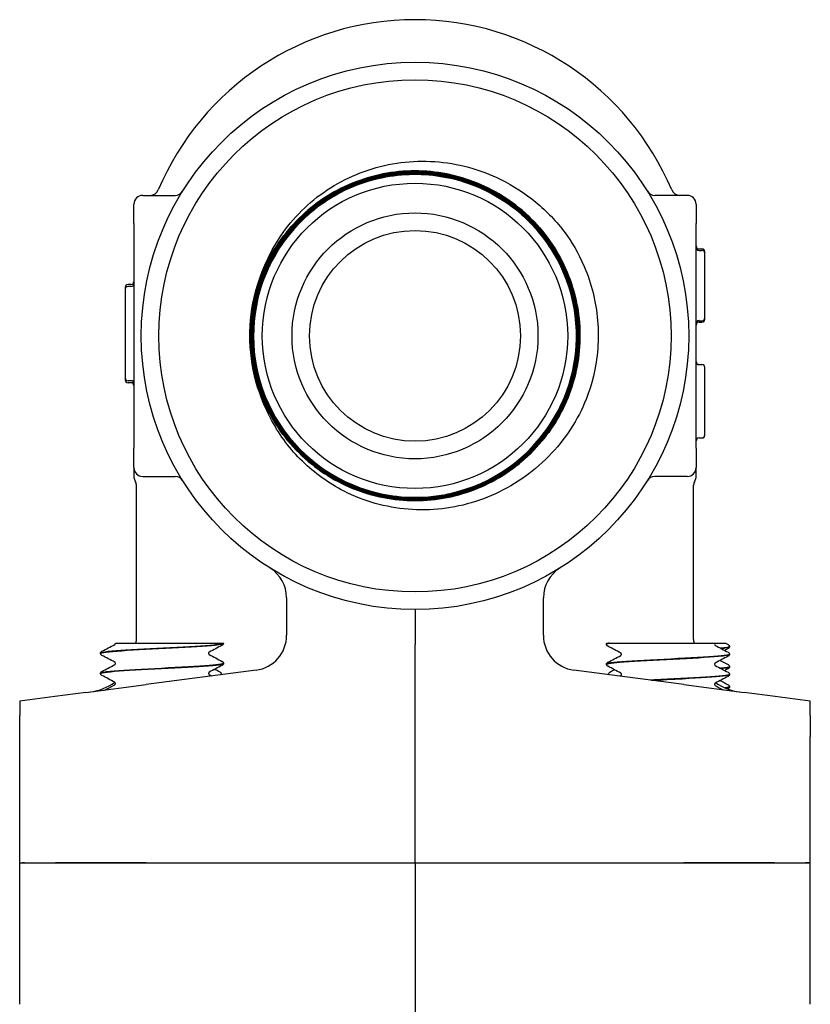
# Model space of a CAD drawing. Header units: inches. Extents: x 18 to 846, y -44 to 561.
# Tile 593 of 637: x 481.77 to 484.58, y 462.71 to 466.21. Entities that reach past the tile are written whole.
import ezdxf

# ---------------------------------------------------------------- set-up
doc = ezdxf.new("R2010")
doc.units = ezdxf.units.IN
doc.header["$LTSCALE"] = 24
doc.header["$MEASUREMENT"] = 0
doc.layers.add('Visible (ANSI)', color=7, linetype='Continuous', lineweight=30)

msp = doc.modelspace()

# ---------------------------------------------------------------- linework, layer by layer
at = {"layer": 'Visible (ANSI)'}
for p, q in [((482.20968, 465.58668), (482.32532, 465.58668)), ((484.14718, 465.58668), (484.03154, 465.58668)), ((482.17843, 465.48668), (482.17843, 465.55543)), ((484.17843, 465.55543), (484.17843, 465.48668)), ((482.17843, 465.48668), (482.17843, 465.35417)), ((484.17843, 465.35417), (484.17843, 465.48668)), ((484.18885, 465.39604), (484.19926, 465.39604)), ((484.18885, 465.39077), (484.19926, 465.39077)), ((484.20968, 465.38036), (484.20968, 465.38562)), ((484.20968, 465.15119), (484.20968, 465.38036)), ((482.17843, 465.35417), (482.17843, 464.8192)), ((484.17843, 464.8192), (484.17843, 465.35417)), ((482.14718, 465.25884), (482.14718, 465.25177)), ((482.14718, 465.25178), (482.14718, 464.93761)), ((482.16801, 465.26925), (482.1576, 465.26925)), ((482.16801, 465.26219), (482.1576, 465.26219)), ((484.20968, 465.14613), (484.20968, 465.15122)), ((484.18885, 465.14077), (484.19926, 465.14077)), ((484.18885, 465.13571), (484.19926, 465.13571)), ((484.18885, 464.98483), (484.19926, 464.98483)), ((484.18885, 464.98442), (484.19926, 464.98442)), ((484.20968, 464.97401), (484.20968, 464.97441)), ((484.20968, 464.85416), (484.20968, 464.97401)), ((482.14718, 464.93764), (482.14718, 464.93055)), ((482.16801, 464.92719), (482.1576, 464.92719)), ((482.16801, 464.92014), (482.1576, 464.92014)), ((484.20968, 464.73451), (484.20968, 464.85416)), ((482.17843, 464.8192), (482.17843, 464.68668)), ((484.17843, 464.68668), (484.17843, 464.8192)), ((484.20968, 464.7339), (484.20968, 464.7345)), ((484.18885, 464.72409), (484.19926, 464.72409)), ((484.18885, 464.72348), (484.19926, 464.72348)), ((482.17843, 464.61793), (482.17843, 464.68668)), ((484.17843, 464.68668), (484.17843, 464.61793)), ((482.17843, 464.61793), (482.17843, 464.58733)), ((482.20968, 464.58668), (482.32532, 464.58668)), ((484.14718, 464.58668), (484.03154, 464.58668)), ((484.17843, 464.58749), (484.17843, 464.61793)), ((482.18718, 464.00575), (482.18718, 464.55543)), ((484.16968, 464.00575), (484.16968, 464.55543)), ((482.72165, 464.1546), (482.72165, 464.0213)), ((483.63521, 464.0213), (483.63521, 464.1546)), ((483.17843, 464.11293), (483.17843, 463.98806)), ((482.11263, 463.99293), (482.11264, 463.99293)), ((482.11264, 463.99293), (482.13244, 463.99293)), ((482.13244, 463.99293), (482.46543, 463.99293)), ((482.46543, 463.99293), (482.49713, 463.99293)), ((482.49718, 463.99293), (482.49713, 463.99293)), ((482.49718, 463.9925), (482.49718, 463.99293)), ((483.85968, 463.98932), (483.85968, 463.98999)), ((483.86043, 463.99293), (483.86697, 463.99293)), ((483.87062, 463.99293), (483.86697, 463.99293)), ((483.87062, 463.99293), (483.93079, 463.99293)), ((483.93079, 463.99293), (484.24319, 463.99293)), ((484.24319, 463.99293), (484.24523, 463.99293)), ((484.24523, 463.99293), (484.28363, 463.99293)), ((482.05968, 463.95675), (482.05968, 463.95741)), ((483.17843, 463.21168), (483.17843, 463.98806)), ((484.29718, 463.98083), (484.29718, 463.9815)), ((482.49718, 463.921), (482.49718, 463.92166)), ((484.29718, 463.95357), (484.29718, 463.95424)), ((482.05968, 463.88525), (482.05968, 463.88591)), ((482.61296, 463.89737), (482.22195, 463.8459)), ((484.13491, 463.8459), (483.74389, 463.89737)), ((483.85968, 463.91782), (483.85968, 463.91849)), ((484.29718, 463.90933), (484.29718, 463.91)), ((484.29718, 463.88207), (484.29718, 463.88274)), ((482.00712, 463.81761), (481.89731, 463.80316)), ((482.00712, 463.81761), (482.22195, 463.8459)), ((484.13491, 463.8459), (484.34974, 463.81761)), ((484.29718, 463.83783), (484.29718, 463.8385)), ((484.45954, 463.80316), (484.34974, 463.81761)), ((481.89731, 463.80316), (481.77218, 463.78668)), ((481.77218, 463.78668), (481.77218, 463.75638)), ((484.58468, 463.78668), (484.45954, 463.80316)), ((484.58468, 463.75638), (484.58468, 463.78668)), ((481.77218, 463.75638), (481.77218, 463.73632)), ((484.58468, 463.73632), (484.58468, 463.75638)), ((481.77218, 463.6606), (481.77218, 463.73632)), ((484.58468, 463.73632), (484.58468, 463.6606)), ((481.77218, 463.21168), (481.77218, 463.6606)), ((484.58468, 463.21168), (484.58468, 463.6606)), ((481.77218, 463.21168), (481.78198, 463.21168)), ((481.77218, 462.70829), (481.77218, 463.21168)), ((481.77218, 463.21168), (481.78198, 463.21168)), ((481.78972, 463.21168), (481.78198, 463.21168)), ((481.78198, 463.21168), (481.78972, 463.21168)), ((481.78972, 463.21168), (481.89953, 463.21168)), ((481.78972, 463.21168), (481.89953, 463.21168)), ((481.89953, 463.21168), (482.22177, 463.21168)), ((482.22177, 463.21168), (481.89953, 463.21168)), ((482.22177, 463.21168), (483.17843, 463.21168)), ((482.22177, 463.21168), (483.17843, 463.21168)), ((483.17843, 463.21168), (484.13509, 463.21168)), ((483.17843, 463.21168), (483.17843, 462.76224)), ((483.17843, 463.21168), (484.13509, 463.21168)), ((484.13509, 463.21168), (484.45733, 463.21168)), ((484.45733, 463.21168), (484.13509, 463.21168)), ((484.45733, 463.21168), (484.56714, 463.21168)), ((484.45733, 463.21168), (484.56714, 463.21168)), ((484.57488, 463.21168), (484.56714, 463.21168)), ((484.56714, 463.21168), (484.57488, 463.21168)), ((484.58468, 463.21168), (484.57488, 463.21168)), ((484.57488, 463.21168), (484.58468, 463.21168)), ((484.58468, 462.70829), (484.58468, 463.21168)), ((483.17843, 462.76224), (483.17843, 462.57478))]:
    msp.add_line(p, q, dxfattribs=at)
for radius in [0.97375, 0.91125, 0.54316, 0.4375, 0.375]:
    msp.add_circle((483.17843, 465.08668), radius, dxfattribs=at)
for centre, radius, start, end in [((483.17843, 465.22043), 0.99125, 22.87693, 157.12307), ((483.17843, 465.08668), 0.57441, 319.86113, 316.72231), ((482.23636, 465.61793), 0.03125, 270, 337.12307), ((482.32532, 465.61793), 0.03125, 270, 328.08862), ((484.03154, 465.61793), 0.03125, 211.91138, 270), ((484.1205, 465.61793), 0.03125, 202.87693, 270), ((482.20968, 465.55543), 0.03125, 90, 180), ((484.14718, 465.55543), 0.03125, 0, 90), ((484.18885, 465.40646), 0.01042, 180, 270), ((484.18885, 465.40119), 0.01042, 180, 270), ((484.19926, 465.38562), 0.01042, 0, 90), ((484.19926, 465.38036), 0.01042, 0, 90), ((482.1576, 465.25884), 0.01042, 90, 180), ((482.1576, 465.25178), 0.01042, 90, 180), ((482.16801, 465.27967), 0.01042, 270, 0), ((482.16801, 465.27261), 0.01042, 270, 0), ((484.19926, 465.15119), 0.01042, 270, 0), ((484.19926, 465.14613), 0.01042, 270, 0), ((484.18885, 465.13036), 0.01042, 90, 180), ((484.18885, 465.12529), 0.01042, 90, 180), ((483.17843, 465.08668), 0.5875, 178.62118, 181.76001), ((484.18885, 464.99524), 0.01042, 180, 270), ((484.18885, 464.99484), 0.01042, 180, 270), ((484.19926, 464.97441), 0.01042, 0, 90), ((484.19926, 464.97401), 0.01042, 0, 90), ((482.1576, 464.93761), 0.01042, 180, 270), ((482.1576, 464.93055), 0.01042, 180, 270), ((482.16801, 464.91678), 0.01042, 0, 90), ((482.16801, 464.90972), 0.01042, 0, 90), ((484.19926, 464.73451), 0.01042, 270, 0), ((484.19926, 464.7339), 0.01042, 270, 0), ((483.17843, 465.08668), 0.57441, 316.72231, 319.86113), ((484.18885, 464.71367), 0.01042, 90, 180), ((484.18885, 464.71307), 0.01042, 90, 180), ((482.20968, 464.61793), 0.03125, 180, 270), ((482.20968, 464.58733), 0.03125, 180, 210.68342), ((482.32532, 464.55543), 0.03125, 31.91138, 90), ((484.03154, 464.55543), 0.03125, 90, 148.08862), ((484.14718, 464.61793), 0.03125, 270, 0), ((484.14718, 464.58733), 0.03125, 329.31658, 0), ((482.15593, 464.55543), 0.03125, 0, 30.68342), ((484.20093, 464.55543), 0.03125, 149.31658, 180), ((482.59665, 464.1546), 0.125, 0, 58.02878), ((483.76021, 464.1546), 0.125, 121.97122, 180), ((481.99968, 464.00575), 0.1875, 356.07978, 0), ((482.59665, 464.0213), 0.125, 277.5, 0), ((483.76021, 464.0213), 0.125, 180, 262.5), ((484.35718, 464.00575), 0.1875, 180, 183.92022), ((481.99968, 464.00575), 0.1875, 277.5, 306.16215), ((484.35718, 464.00575), 0.1875, 234.79985, 262.5)]:
    msp.add_arc(centre, radius, start, end, dxfattribs=at)
for points, knots in [([(482.66412, 465.37963), (482.69938, 465.44884), (482.74793, 465.51042), (482.8668, 465.61262), (482.93632, 465.65186), (483.08775, 465.70216), (483.16835, 465.71224), (483.33032, 465.7011), (483.41008, 465.67946), (483.52819, 465.62123), (483.57009, 465.59403), (483.64715, 465.53015), (483.68195, 465.49361), (483.71217, 465.4534)], [0, 0, 0, 0, 0.5918694, 0.5918694, 1.1941403, 1.1941403, 1.8068093, 1.8068093, 2.4298728, 2.4298728, 2.8087072, 2.8087072, 3.1913265, 3.1913265, 3.1913265, 3.1913265]), ([(482.59121, 465.06864), (482.58889, 465.14512), (482.60153, 465.22132), (482.65533, 465.36458), (482.69596, 465.43026), (482.8001, 465.54233), (482.86262, 465.58766), (483.00151, 465.65178), (483.07654, 465.66997), (483.22935, 465.67654), (483.30566, 465.66487), (483.44949, 465.61293), (483.51564, 465.57316), (483.62895, 465.47051), (483.67504, 465.40861), (483.74087, 465.27064), (483.76, 465.19589), (483.76851, 465.04328), (483.75781, 464.96688), (483.70774, 464.82249), (483.66884, 464.75589), (483.5677, 464.64135), (483.50643, 464.59451), (483.36939, 464.52698), (483.29493, 464.50692), (483.14254, 464.49648), (483.06606, 464.5062), (482.92114, 464.55441), (482.85409, 464.59244), (482.73835, 464.69205), (482.69077, 464.75268), (482.62155, 464.88876), (482.60056, 464.96291), (482.5882, 465.11506), (482.59694, 465.19161), (482.64328, 465.33704), (482.68043, 465.40452), (482.7785, 465.52144), (482.83849, 465.56975), (482.97359, 465.64065), (483.04742, 465.66256), (483.1993, 465.67684), (483.27591, 465.66908), (483.42182, 465.62462), (483.48972, 465.58835), (483.6078, 465.49183), (483.65684, 465.4325), (483.7294, 465.29839), (483.75223, 465.2249), (483.76843, 465.07331), (483.76164, 464.99666), (483.71906, 464.85029), (483.68368, 464.78197), (483.58873, 464.66276), (483.53006, 464.61301), (483.39697, 464.5388), (483.32382, 464.51505), (483.17254, 464.49694), (483.09586, 464.50275), (482.94906, 464.54344), (482.88035, 464.57793), (482.76002, 464.67131), (482.70955, 464.7293), (482.63371, 464.86135), (482.60905, 464.93415), (482.58904, 465.08509), (482.59387, 465.16179), (482.63267, 465.30899), (482.66627, 465.3781), (482.75805, 465.49952), (482.81536, 465.55069), (482.94636, 465.62815), (483.01879, 465.65371), (483.16937, 465.67562), (483.24607, 465.67177), (483.39366, 465.63486), (483.46314, 465.60217), (483.58564, 465.51199), (483.63749, 465.45537), (483.71656, 465.32545), (483.74303, 465.2534), (483.76683, 465.10321), (483.76395, 465.02651), (483.72894, 464.87856), (483.69715, 464.80871), (483.60859, 464.68516), (483.55267, 464.63262), (483.42385, 464.55197), (483.35218, 464.52461), (483.2024, 464.49892), (483.12572, 464.50083), (482.97743, 464.53394), (482.90723, 464.56482), (482.78265, 464.65174), (482.72944, 464.70696), (482.64721, 464.83467), (482.61897, 464.90594), (482.5914, 465.05528), (482.59233, 465.13193), (482.62354, 465.28053), (482.6535, 465.35107), (482.73879, 465.47667), (482.79329, 465.53053), (482.91986, 465.61432), (482.99072, 465.64345), (483.13961, 465.67289), (483.21621, 465.67293), (483.3651, 465.64363), (483.43597, 465.61458), (483.56256, 465.53095), (483.61707, 465.47717), (483.70241, 465.35175), (483.73241, 465.28131), (483.76372, 465.1329), (483.76473, 465.05636), (483.73734, 464.90721), (483.7092, 464.83602), (483.62724, 464.70847), (483.57419, 464.65331), (483.44994, 464.56645), (483.37993, 464.53557), (483.23203, 464.50241), (483.15556, 464.50043), (483.00617, 464.52591), (482.93468, 464.55312), (482.80617, 464.63341), (482.75039, 464.68572), (482.66201, 464.80877), (482.63027, 464.87834), (482.59526, 465.02571), (482.59231, 465.10211), (482.61588, 465.25171), (482.64216, 465.32349), (482.72077, 465.45292), (482.77233, 465.50933), (482.89418, 465.5992), (482.96329, 465.6318), (483.11011, 465.66866), (483.18642, 465.67257), (483.33621, 465.65091), (483.40827, 465.62556), (483.5386, 465.54865), (483.59563, 465.49784), (483.68697, 465.37722), (483.72042, 465.30857), (483.75911, 465.16232), (483.76399, 465.08613), (483.74425, 464.93616), (483.71982, 464.86384), (483.64463, 464.73263), (483.59457, 464.675), (483.4752, 464.58219), (483.40702, 464.5479), (483.26137, 464.50738), (483.18529, 464.50154), (483.03519, 464.51937), (482.9626, 464.54286), (482.83054, 464.61634), (482.77232, 464.66563), (482.67807, 464.78374), (482.64293, 464.85143), (482.6006, 464.99646), (482.5938, 465.07241), (482.60971, 465.22263), (482.63227, 465.29546), (482.70402, 465.42836), (482.75253, 465.48716), (482.86936, 465.58284), (482.93656, 465.61881), (483.08095, 465.66295), (483.15676, 465.6707), (483.30707, 465.6567), (483.38013, 465.63509), (483.51385, 465.56507), (483.57322, 465.51734), (483.67031, 465.40181), (483.7071, 465.33512), (483.75304, 465.19139), (483.76175, 465.11574), (483.74966, 464.96536), (483.72899, 464.89207), (483.66072, 464.75757), (483.61377, 464.69764), (483.49956, 464.59915), (483.43338, 464.56154), (483.29034, 464.51382), (483.21485, 464.50416), (483.06443, 464.51433), (482.99094, 464.53406), (482.85567, 464.60058), (482.79518, 464.64673), (482.69532, 464.75961), (482.6569, 464.82527), (482.6074, 464.9676), (482.59679, 465.04291), (482.60505, 465.19335), (482.62383, 465.26704), (482.68859, 465.40305), (482.73394, 465.46407), (482.84548, 465.56529), (482.9106, 465.60452), (483.0522, 465.65578), (483.12732, 465.66734), (483.27775, 465.66099), (483.35163, 465.64316), (483.48836, 465.58017), (483.54991, 465.53563), (483.65247, 465.42545), (483.69249, 465.36088), (483.74551, 465.22003), (483.75801, 465.14511), (483.75358, 464.99471), (483.73669, 464.92066), (483.67548, 464.78323), (483.63175, 464.72116), (483.52295, 464.61728), (483.45893, 464.57647), (483.31886, 464.5217), (483.24416, 464.50826), (483.0938, 464.51079), (483.0196, 464.52673), (482.88149, 464.58615), (482.81891, 464.62906), (482.71374, 464.73646), (482.67214, 464.79992), (482.61564, 464.93919), (482.60127, 465.01368), (482.60189, 465.16395), (482.61687, 465.2383), (482.6745, 465.37706), (482.71659, 465.44014), (482.82258, 465.5466), (482.88546, 465.58896), (483.02392, 465.64719), (483.09817, 465.6625), (483.24834, 465.66378), (483.32282, 465.64975), (483.46221, 465.59392), (483.52578, 465.55266), (483.6335, 465.44809), (483.67663, 465.38579), (483.73657, 465.24818), (483.7528, 465.17418), (483.75599, 465.02413), (483.74291, 464.94952), (483.68889, 464.80953), (483.64846, 464.74549), (483.54534, 464.63652), (483.48363, 464.59263), (483.34687, 464.531), (483.27313, 464.51384), (483.12324, 464.50875), (483.04852, 464.52088), (482.90795, 464.57309), (482.84344, 464.61268), (482.73324, 464.71434), (482.68861, 464.77545), (482.62529, 464.91133), (482.6072, 464.98479), (482.60023, 465.13451), (482.6114, 465.20933), (482.66179, 465.35046), (482.70053, 465.41542), (482.80073, 465.52683), (482.86122, 465.5722), (482.9962, 465.6372), (483.06938, 465.6562), (483.2189, 465.66507), (483.29381, 465.65485), (483.43547, 465.60628), (483.50088, 465.56839), (483.61347, 465.46968), (483.65957, 465.4098), (483.72623, 465.27575), (483.74614, 465.20286), (483.7569, 465.05356), (483.74764, 464.97858), (483.70127, 464.83753), (483.66504, 464.77266), (483.61756, 464.71639)], [0, 0, 0, 0, 0.5832189, 0.5832189, 1.1663464, 1.1663464, 1.7493825, 1.7493825, 2.3323271, 2.3323271, 2.9151804, 2.9151804, 3.4979422, 3.4979422, 4.0806126, 4.0806126, 4.6631916, 4.6631916, 5.2456792, 5.2456792, 5.8280754, 5.8280754, 6.4103801, 6.4103801, 6.9925935, 6.9925935, 7.5747154, 7.5747154, 8.1567459, 8.1567459, 8.738685, 8.738685, 9.3205327, 9.3205327, 9.9022889, 9.9022889, 10.4839537, 10.4839537, 11.0655271, 11.0655271, 11.6470091, 11.6470091, 12.2283997, 12.2283997, 12.8096989, 12.8096989, 13.3909066, 13.3909066, 13.9720229, 13.9720229, 14.5530478, 14.5530478, 15.1339813, 15.1339813, 15.7148233, 15.7148233, 16.295574, 16.295574, 16.8762332, 16.8762332, 17.456801, 17.456801, 18.0372773, 18.0372773, 18.6176623, 18.6176623, 19.1979558, 19.1979558, 19.7781579, 19.7781579, 20.3582685, 20.3582685, 20.9382878, 20.9382878, 21.5182156, 21.5182156, 22.098052, 22.098052, 22.677797, 22.677797, 23.2574505, 23.2574505, 23.8370126, 23.8370126, 24.4164833, 24.4164833, 24.9958626, 24.9958626, 25.5751504, 25.5751504, 26.1543469, 26.1543469, 26.7334519, 26.7334519, 27.3124654, 27.3124654, 27.8913876, 27.8913876, 28.4702183, 28.4702183, 29.0489575, 29.0489575, 29.6276054, 29.6276054, 30.2061618, 30.2061618, 30.7846268, 30.7846268, 31.3630004, 31.3630004, 31.9412825, 31.9412825, 32.5194732, 32.5194732, 33.0975725, 33.0975725, 33.6755803, 33.6755803, 34.2534967, 34.2534967, 34.8313217, 34.8313217, 35.4090552, 35.4090552, 35.9866974, 35.9866974, 36.564248, 36.564248, 37.1417073, 37.1417073, 37.7190751, 37.7190751, 38.2963515, 38.2963515, 38.8735364, 38.8735364, 39.45063, 39.45063, 40.027632, 40.027632, 40.6045427, 40.6045427, 41.1813619, 41.1813619, 41.7580897, 41.7580897, 42.334726, 42.334726, 42.9112709, 42.9112709, 43.4877244, 43.4877244, 44.0640864, 44.0640864, 44.640357, 44.640357, 45.2165362, 45.2165362, 45.7926239, 45.7926239, 46.3686202, 46.3686202, 46.9445251, 46.9445251, 47.5203385, 47.5203385, 48.0960604, 48.0960604, 48.671691, 48.671691, 49.2472301, 49.2472301, 49.8226777, 49.8226777, 50.398034, 50.398034, 50.9732987, 50.9732987, 51.5484721, 51.5484721, 52.123554, 52.123554, 52.6985444, 52.6985444, 53.2734434, 53.2734434, 53.848251, 53.848251, 54.4229671, 54.4229671, 54.9975918, 54.9975918, 55.5721251, 55.5721251, 56.1465669, 56.1465669, 56.7209172, 56.7209172, 57.2951761, 57.2951761, 57.8693436, 57.8693436, 58.4434196, 58.4434196, 59.0174042, 59.0174042, 59.5912974, 59.5912974, 60.1650991, 60.1650991, 60.7388093, 60.7388093, 61.3124281, 61.3124281, 61.8859555, 61.8859555, 62.4593914, 62.4593914, 63.0327359, 63.0327359, 63.6059889, 63.6059889, 64.1791505, 64.1791505, 64.7522206, 64.7522206, 65.3251993, 65.3251993, 65.8980865, 65.8980865, 66.4708823, 66.4708823, 67.0435866, 67.0435866, 67.6161995, 67.6161995, 68.1887209, 68.1887209, 68.7611509, 68.7611509, 69.3334894, 69.3334894, 69.9057365, 69.9057365, 70.4778922, 70.4778922, 71.0499563, 71.0499563, 71.6219291, 71.6219291, 72.1938104, 72.1938104, 72.7656002, 72.7656002, 73.3372986, 73.3372986, 73.9089055, 73.9089055, 74.480421, 74.480421, 75.051845, 75.051845, 75.6231776, 75.6231776, 76.1944187, 76.1944187, 76.7655683, 76.7655683, 77.3366265, 77.3366265, 77.9075933, 77.9075933, 78.4784686, 78.4784686, 79.0492524, 79.0492524, 79.6199448, 79.6199448, 80.1815227, 80.1815227, 80.1815227, 80.1815227]), ([(483.59662, 464.69291), (483.6197, 464.7174), (483.64064, 464.74393), (483.70016, 464.83483), (483.72852, 464.90484), (483.75681, 465.05182), (483.75646, 465.12737), (483.72681, 465.2741), (483.69779, 465.34388), (483.61463, 465.46838), (483.56128, 465.52191), (483.43704, 465.60552), (483.36735, 465.63479), (483.22065, 465.66495), (483.14504, 465.66556), (482.99785, 465.63776), (482.92767, 465.6096), (482.80205, 465.52797), (482.7478, 465.47527), (482.66258, 465.35202), (482.63241, 465.28266), (482.60036, 465.13626), (482.59879, 465.06062), (482.62475, 464.91299), (482.65203, 464.84241), (482.73211, 464.71568), (482.78416, 464.66074), (482.90639, 464.5739), (482.97542, 464.54283), (483.1215, 464.50891), (483.19716, 464.50638), (483.3452, 464.53048), (483.41617, 464.55688), (483.54399, 464.63541), (483.59962, 464.68679), (483.68806, 464.80799), (483.72002, 464.87666), (483.75581, 465.02239), (483.7593, 465.09806), (483.73706, 465.2465), (483.71155, 465.31784), (483.6346, 465.44673), (483.5839, 465.50304), (483.46374, 465.59307), (483.39544, 465.62592), (483.25008, 465.66358), (483.17441, 465.66803), (483.02561, 465.64766), (482.9539, 465.62304), (482.82396, 465.54768), (482.76697, 465.49766), (482.67537, 465.37858), (482.64164, 465.31066), (482.60211, 465.16569), (482.5967, 465.09003), (482.61519, 464.94089), (482.63892, 464.86883), (482.71267, 464.73786), (482.762, 464.6802), (482.87998, 464.58704), (482.94752, 464.55242), (483.09207, 464.51103), (483.1677, 464.50466), (483.31716, 464.52127), (483.38956, 464.5441), (483.52155, 464.61623), (483.57986, 464.66486), (483.67458, 464.78173), (483.71007, 464.84886), (483.75331, 464.99297), (483.76065, 465.06857), (483.74593, 465.21833), (483.724, 465.29106), (483.6535, 465.42403), (483.60559, 465.483), (483.48985, 465.57925), (483.42313, 465.61561), (483.27949, 465.66071), (483.20394, 465.66901), (483.05391, 465.65617), (482.98086, 465.63516), (482.84692, 465.5663), (482.78731, 465.51911), (482.68953, 465.40453), (482.6523, 465.33823), (482.60536, 465.19508), (482.5961, 465.11959), (482.60703, 464.96931), (482.62713, 464.89596), (482.69433, 464.76106), (482.74079, 464.70082), (482.8542, 464.60154), (482.92006, 464.56345), (483.0627, 464.51466), (483.13811, 464.50444), (483.28862, 464.51347), (483.36227, 464.53265), (483.49809, 464.59818), (483.55896, 464.6439), (483.65974, 464.75611), (483.69868, 464.82153), (483.74931, 464.96363), (483.7605, 465.03896), (483.75336, 465.18966), (483.73511, 465.2636), (483.67127, 465.40033), (483.62629, 465.46181), (483.51529, 465.56407), (483.45033, 465.60387), (483.30879, 465.65633), (483.23357, 465.66848), (483.08268, 465.66325), (483.00847, 465.64592), (482.87085, 465.58378), (482.80877, 465.53956), (482.70504, 465.4298), (482.6644, 465.3653), (482.61011, 465.22434), (482.597, 465.14923), (482.60032, 464.9982), (482.61671, 464.92372), (482.67714, 464.78524), (482.7206, 464.72256), (482.82911, 464.61738), (482.89313, 464.57589), (483.03348, 464.51979), (483.10847, 464.50572), (483.25963, 464.50712), (483.33436, 464.52258), (483.47369, 464.58129), (483.53695, 464.62398), (483.64357, 464.73122), (483.68589, 464.79474), (483.7438, 464.93446), (483.75884, 465.00931), (483.75935, 465.16058), (483.74483, 465.23554), (483.68786, 465.3757), (483.64595, 465.43954), (483.54, 465.54758), (483.47697, 465.59073), (483.33791, 465.65045), (483.26321, 465.66644), (483.11186, 465.66887), (483.03667, 465.65529), (482.89572, 465.60007), (482.8313, 465.55894), (482.72186, 465.45431), (482.67788, 465.39179), (482.61637, 465.25341), (482.59942, 465.17887), (482.59506, 465.02747), (482.6077, 464.95206), (482.66117, 464.81032), (482.7015, 464.74535), (482.8048, 464.63452), (482.86679, 464.58972), (483.00447, 464.52642), (483.07884, 464.50852), (483.23028, 464.50223), (483.30589, 464.51392), (483.44838, 464.56562), (483.5139, 464.60515), (483.62611, 464.70711), (483.67171, 464.76857), (483.7368, 464.90552), (483.75566, 464.9797), (483.76387, 465.13114), (483.75314, 465.20694), (483.70321, 465.35018), (483.66449, 465.41623), (483.5639, 465.5298), (483.50299, 465.57621), (483.36678, 465.64308), (483.29279, 465.66288), (483.14137, 465.67302), (483.06539, 465.66324), (482.92145, 465.61511), (482.85486, 465.57721), (482.73996, 465.478), (482.69274, 465.41764), (482.62411, 465.2822), (482.60335, 465.20842), (482.59129, 465.05705), (482.60011, 464.9809), (482.64644, 464.83626), (482.68352, 464.76915), (482.78133, 464.65293), (482.84112, 464.60492), (482.97576, 464.53453), (483.04932, 464.51283), (483.20063, 464.49884), (483.27693, 464.50669), (483.42224, 464.55122), (483.48986, 464.58747), (483.60739, 464.68385), (483.65618, 464.74307), (483.72832, 464.87689), (483.75097, 464.95022), (483.76689, 465.10143), (483.76, 465.17788), (483.71729, 465.32384), (483.68188, 465.39195), (483.58693, 465.51077), (483.5283, 465.56034), (483.39532, 465.63422), (483.32224, 465.65782), (483.17114, 465.67566), (483.09456, 465.66974), (482.94798, 465.62886), (482.87938, 465.59429), (482.75928, 465.5008), (482.70894, 465.44276), (482.63333, 465.31064), (482.6088, 465.23782), (482.58902, 465.08686), (482.59398, 465.01017), (482.63302, 464.86299), (482.66674, 464.79391), (482.75876, 464.67256), (482.81619, 464.62145), (482.94742, 464.54412), (483.01997, 464.51865), (483.17077, 464.49695), (483.24757, 464.50093), (483.39533, 464.53813), (483.46487, 464.57098), (483.58746, 464.66152), (483.63933, 464.71833), (483.71836, 464.84866), (483.74477, 464.92093), (483.7684, 465.07153), (483.76539, 465.14842), (483.73005, 465.29674), (483.69805, 465.36674), (483.60902, 465.49055), (483.55284, 465.54316), (483.42344, 465.6239), (483.35147, 465.65124), (483.20108, 465.67679), (483.1241, 465.67475), (482.97526, 465.64128), (482.90481, 465.61016), (482.7798, 465.52265), (482.72644, 465.4671), (482.64402, 465.33865), (482.61575, 465.26699), (482.58827, 465.11684), (482.58934, 465.03979), (482.62094, 464.89044), (482.65119, 464.81956), (482.73716, 464.69337), (482.79206, 464.63927), (482.91953, 464.55517), (482.99088, 464.52598), (483.14076, 464.49658), (483.21786, 464.49666), (483.36771, 464.52639), (483.43901, 464.55575), (483.56636, 464.64017), (483.62118, 464.69442), (483.70695, 464.82089), (483.73707, 464.89191), (483.76839, 465.0415), (483.76928, 465.11865), (483.74144, 465.26895), (483.71296, 465.34067), (483.63012, 465.46916), (483.57653, 465.52471), (483.45108, 465.61213), (483.3804, 465.64316), (483.23112, 465.6764), (483.15395, 465.67827), (483.0032, 465.65232), (482.93108, 465.62474), (482.80147, 465.54348), (482.74521, 465.49057), (482.66662, 465.38077), (482.63985, 465.32835), (482.6027, 465.21733), (482.59253, 465.15934), (482.5911, 465.10082)], [24.7442257, 24.7442257, 24.7442257, 24.7442257, 25.0019287, 25.0019287, 25.572211, 25.572211, 26.1425846, 26.1425846, 26.7130496, 26.7130496, 27.283606, 27.283606, 27.8542538, 27.8542538, 28.4249929, 28.4249929, 28.9958235, 28.9958235, 29.5667455, 29.5667455, 30.1377589, 30.1377589, 30.7088637, 30.7088637, 31.2800598, 31.2800598, 31.8513474, 31.8513474, 32.4227264, 32.4227264, 32.9941967, 32.9941967, 33.5657585, 33.5657585, 34.1374116, 34.1374116, 34.7091561, 34.7091561, 35.2809921, 35.2809921, 35.8529194, 35.8529194, 36.4249381, 36.4249381, 36.9970482, 36.9970482, 37.5692497, 37.5692497, 38.1415426, 38.1415426, 38.7139268, 38.7139268, 39.2864025, 39.2864025, 39.8589696, 39.8589696, 40.431628, 40.431628, 41.0043778, 41.0043778, 41.5772191, 41.5772191, 42.1501517, 42.1501517, 42.7231757, 42.7231757, 43.2962911, 43.2962911, 43.8694978, 43.8694978, 44.442796, 44.442796, 45.0161856, 45.0161856, 45.5896665, 45.5896665, 46.1632388, 46.1632388, 46.7369025, 46.7369025, 47.3106576, 47.3106576, 47.8845041, 47.8845041, 48.458442, 48.458442, 49.0324712, 49.0324712, 49.6065919, 49.6065919, 50.1808039, 50.1808039, 50.7551073, 50.7551073, 51.3295021, 51.3295021, 51.9039883, 51.9039883, 52.4785658, 52.4785658, 53.0532348, 53.0532348, 53.6279951, 53.6279951, 54.2028468, 54.2028468, 54.7777899, 54.7777899, 55.3528244, 55.3528244, 55.9279502, 55.9279502, 56.5031675, 56.5031675, 57.0784761, 57.0784761, 57.6538761, 57.6538761, 58.2293675, 58.2293675, 58.8049502, 58.8049502, 59.3806244, 59.3806244, 59.9563899, 59.9563899, 60.5322468, 60.5322468, 61.1081951, 61.1081951, 61.6842347, 61.6842347, 62.2603657, 62.2603657, 62.8365881, 62.8365881, 63.4129019, 63.4129019, 63.9893071, 63.9893071, 64.5658036, 64.5658036, 65.1423916, 65.1423916, 65.7190709, 65.7190709, 66.2958415, 66.2958415, 66.8727036, 66.8727036, 67.449657, 67.449657, 68.0267018, 68.0267018, 68.603838, 68.603838, 69.1810655, 69.1810655, 69.7583844, 69.7583844, 70.3357947, 70.3357947, 70.9132964, 70.9132964, 71.4908894, 71.4908894, 72.0685738, 72.0685738, 72.6463496, 72.6463496, 73.2242168, 73.2242168, 73.8021753, 73.8021753, 74.3802252, 74.3802252, 74.9583665, 74.9583665, 75.5365991, 75.5365991, 76.1149231, 76.1149231, 76.6933385, 76.6933385, 77.2718453, 77.2718453, 77.8504434, 77.8504434, 78.4291329, 78.4291329, 79.0079138, 79.0079138, 79.586786, 79.586786, 80.1657496, 80.1657496, 80.7448046, 80.7448046, 81.3239509, 81.3239509, 81.9031886, 81.9031886, 82.4825177, 82.4825177, 83.0619381, 83.0619381, 83.6414499, 83.6414499, 84.2210531, 84.2210531, 84.8007477, 84.8007477, 85.3805336, 85.3805336, 85.9604108, 85.9604108, 86.5403795, 86.5403795, 87.1204395, 87.1204395, 87.7005908, 87.7005908, 88.2808336, 88.2808336, 88.8611677, 88.8611677, 89.4415931, 89.4415931, 90.0221099, 90.0221099, 90.6027181, 90.6027181, 91.1834177, 91.1834177, 91.7642086, 91.7642086, 92.3450909, 92.3450909, 92.9260645, 92.9260645, 93.5071295, 93.5071295, 94.0882858, 94.0882858, 94.6695336, 94.6695336, 95.2508726, 95.2508726, 95.8323031, 95.8323031, 96.4138249, 96.4138249, 96.995438, 96.995438, 97.5771426, 97.5771426, 98.1589384, 98.1589384, 98.7408257, 98.7408257, 99.3228043, 99.3228043, 99.9048742, 99.9048742, 100.4870355, 100.4870355, 101.0692882, 101.0692882, 101.6516322, 101.6516322, 102.2340676, 102.2340676, 102.8165944, 102.8165944, 103.3992125, 103.3992125, 103.9819219, 103.9819219, 104.4277936, 104.4277936, 104.8737194, 104.8737194, 104.8737194, 104.8737194]), ([(483.71217, 465.4534), (483.7344, 465.42382), (483.7592, 465.38383), (483.80649, 465.27261), (483.82248, 465.20775), (483.82808, 465.14174)], [0, 0, 0, 0, 0.28196185, 0.28196185, 0.6226335, 0.6226335, 0.6226335, 0.6226335]), ([(482.5911, 465.10082), (482.59237, 465.15587), (482.60105, 465.21032), (482.63193, 465.31371), (482.65053, 465.35296), (482.66412, 465.37963)], [0.03549164, 0.03549164, 0.03549164, 0.03549164, 0.45566772, 0.45566772, 0.85591276, 0.85591276, 0.85591276, 0.85591276]), ([(483.82808, 465.14174), (483.83373, 465.07509), (483.82872, 465.00782), (483.79877, 464.88305), (483.77838, 464.83737), (483.76322, 464.80851)], [0, 0, 0, 0, 0.50969402, 0.50969402, 0.97918413, 0.97918413, 0.97918413, 0.97918413]), ([(482.66939, 464.78467), (482.65427, 464.81287), (482.63452, 464.85322), (482.60208, 464.95802), (482.59286, 465.01301), (482.59121, 465.06864)], [0, 0, 0, 0, 0.24378304, 0.24378304, 0.49639854, 0.49639854, 0.49639854, 0.49639854]), ([(483.76322, 464.80851), (483.72433, 464.73448), (483.67145, 464.6687), (483.5443, 464.56212), (483.47156, 464.52197), (483.31595, 464.47243), (483.23473, 464.46305), (483.07456, 464.4761), (482.99713, 464.4979), (482.87152, 464.56181), (482.82145, 464.59768), (482.73449, 464.68281), (482.69794, 464.73139), (482.66939, 464.78467)], [0, 0, 0, 0, 0.637222, 0.637222, 1.2647089, 1.2647089, 1.8824576, 1.8824576, 2.490465, 2.490465, 2.9578106, 2.9578106, 3.4191938, 3.4191938, 3.4191938, 3.4191938]), ([(482.05968, 463.95672), (482.05959, 463.96), (482.08816, 463.96327), (482.13595, 463.96655), (482.18428, 463.96986), (482.25134, 463.97318), (482.31418, 463.97649), (482.37731, 463.97982), (482.43499, 463.98315), (482.46728, 463.98648), (482.48675, 463.98848), (482.49714, 463.99049), (482.49718, 463.9925)], [-9.4333151, -9.4333151, -9.4333151, -9.4333151, -8.569564, -8.569564, -8.569564, -7.6960367, -7.6960367, -7.6960367, -6.8183862, -6.8183862, -6.8183862, -6.2894058, -6.2894058, -6.2894058, -6.2894058]), ([(482.49713, 463.99293), (482.49584, 463.98963), (482.46528, 463.98632), (482.41587, 463.98302), (482.36647, 463.97972), (482.29912, 463.97641), (482.23678, 463.97311), (482.17444, 463.96981), (482.11824, 463.9665), (482.08734, 463.9632), (482.0693, 463.96127), (482.06007, 463.95934), (482.05998, 463.95741)], [0.0265881, 0.0265881, 0.0265881, 0.0265881, 0.8976269, 0.8976269, 0.8976269, 1.7685955, 1.7685955, 1.7685955, 2.6394946, 2.6394946, 2.6394946, 3.1478132, 3.1478132, 3.1478132, 3.1478132]), ([(482.11041, 463.98833), (482.11041, 463.98833), (482.11065, 463.98843), (482.11141, 463.98922), (482.11177, 463.98968), (482.1124, 463.99101), (482.11263, 463.99191), (482.11263, 463.99283)], [0.002645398, 0.002645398, 0.002645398, 0.002645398, 0.027589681, 0.027589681, 0.042171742, 0.042171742, 0.057287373, 0.057287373, 0.057287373, 0.057287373]), ([(482.49718, 463.99247), (482.49711, 463.99101), (482.49657, 463.98964), (482.49532, 463.98777), (482.49466, 463.98716), (482.4935, 463.98626), (482.49298, 463.98595), (482.49247, 463.98569)], [0, 0, 0, 0, 0.020588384, 0.020588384, 0.04017257, 0.04017257, 0.058516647, 0.058516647, 0.058516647, 0.058516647]), ([(482.05968, 463.95744), (482.05974, 463.9589), (482.06029, 463.96027), (482.06153, 463.96214), (482.0622, 463.96275), (482.06336, 463.96365), (482.06388, 463.96396), (482.06439, 463.96422)], [0, 0, 0, 0, 0.020588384, 0.020588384, 0.04017257, 0.04017257, 0.058516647, 0.058516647, 0.058516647, 0.058516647]), ([(482.06439, 463.94994), (482.0636, 463.95035), (482.06276, 463.95085), (482.06136, 463.9523), (482.06086, 463.95293), (482.06003, 463.95459), (482.05973, 463.95564), (482.05968, 463.95672)], [0, 0, 0, 0, 0.028459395, 0.028459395, 0.043235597, 0.043235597, 0.058545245, 0.058545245, 0.058545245, 0.058545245]), ([(482.44645, 463.96158), (482.44645, 463.96158), (482.44621, 463.96148), (482.44545, 463.96069), (482.44509, 463.96023), (482.44446, 463.9589), (482.44422, 463.958), (482.44422, 463.95708)], [0.002645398, 0.002645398, 0.002645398, 0.002645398, 0.027589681, 0.027589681, 0.042171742, 0.042171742, 0.057287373, 0.057287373, 0.057287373, 0.057287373]), ([(482.44422, 463.95708), (482.44422, 463.9557), (482.44479, 463.9544), (482.44572, 463.95312), (482.44608, 463.95285), (482.44639, 463.95261), (482.44645, 463.95258), (482.44645, 463.95258)], [0, 0, 0, 0, 0.022828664, 0.022828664, 0.041633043, 0.041633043, 0.054614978, 0.054614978, 0.054614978, 0.054614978]), ([(483.86439, 463.98251), (483.8636, 463.98292), (483.86276, 463.98342), (483.86136, 463.98487), (483.86086, 463.9855), (483.86003, 463.98716), (483.85973, 463.98821), (483.85968, 463.98929)], [0, 0, 0, 0, 0.028459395, 0.028459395, 0.043235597, 0.043235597, 0.058545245, 0.058545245, 0.058545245, 0.058545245]), ([(483.91263, 463.9539), (483.91263, 463.95529), (483.91207, 463.95658), (483.91113, 463.95786), (483.91078, 463.95814), (483.91047, 463.95837), (483.91041, 463.9584), (483.91041, 463.9584)], [0, 0, 0, 0, 0.022828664, 0.022828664, 0.041633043, 0.041633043, 0.054614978, 0.054614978, 0.054614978, 0.054614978]), ([(484.24422, 463.98965), (484.24422, 463.98827), (484.24479, 463.98698), (484.24572, 463.98569), (484.24608, 463.98542), (484.24639, 463.98519), (484.24645, 463.98516), (484.24645, 463.98516)], [0, 0, 0, 0, 0.022828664, 0.022828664, 0.041633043, 0.041633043, 0.054614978, 0.054614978, 0.054614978, 0.054614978]), ([(484.26628, 463.97472), (484.27213, 463.97531), (484.27722, 463.9759), (484.28145, 463.97649), (484.29181, 463.97794), (484.29691, 463.97938), (484.29686, 463.98083)], [-7.85183596, -7.85183596, -7.85183596, -7.85183596, -7.69603669, -7.69603669, -7.69603669, -7.31454901, -7.31454901, -7.31454901, -7.31454901]), ([(484.29247, 463.9883), (484.29325, 463.9879), (484.2941, 463.9874), (484.2955, 463.98595), (484.296, 463.98531), (484.29682, 463.98366), (484.29713, 463.98261), (484.29718, 463.98153)], [0, 0, 0, 0, 0.028459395, 0.028459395, 0.043235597, 0.043235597, 0.058545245, 0.058545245, 0.058545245, 0.058545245]), ([(484.29718, 463.9808), (484.29711, 463.97935), (484.29657, 463.97798), (484.29532, 463.9761), (484.29466, 463.97549), (484.2935, 463.9746), (484.29298, 463.97429), (484.29247, 463.97402)], [0, 0, 0, 0, 0.020588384, 0.020588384, 0.04017257, 0.04017257, 0.058516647, 0.058516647, 0.058516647, 0.058516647]), ([(484.29247, 463.96104), (484.29325, 463.96063), (484.2941, 463.96013), (484.2955, 463.95869), (484.296, 463.95805), (484.29682, 463.95639), (484.29713, 463.95535), (484.29718, 463.95426)], [0, 0, 0, 0, 0.028459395, 0.028459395, 0.043235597, 0.043235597, 0.058545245, 0.058545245, 0.058545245, 0.058545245]), ([(482.05978, 463.88522), (482.0597, 463.88577), (482.06039, 463.88631), (482.06187, 463.88686), (482.07085, 463.89017), (482.10892, 463.89348), (482.16303, 463.8968), (482.21707, 463.90011), (482.28609, 463.90341), (482.34653, 463.90672), (482.40689, 463.91003), (482.45757, 463.91333), (482.48132, 463.91664), (482.49176, 463.91809), (482.4969, 463.91954), (482.49685, 463.921)], [-15.7165004, -15.7165004, -15.7165004, -15.7165004, -15.5726718, -15.5726718, -15.5726718, -14.6990684, -14.6990684, -14.6990684, -13.8268003, -13.8268003, -13.8268003, -12.9557305, -12.9557305, -12.9557305, -12.5725911, -12.5725911, -12.5725911, -12.5725911]), ([(482.49713, 463.92169), (482.49702, 463.91865), (482.47278, 463.9156), (482.43078, 463.91256), (482.38428, 463.90919), (482.31696, 463.90581), (482.25261, 463.90244), (482.18864, 463.89909), (482.12887, 463.89574), (482.09416, 463.89239), (482.07179, 463.89023), (482.06012, 463.88807), (482.05996, 463.88591)], [6.2870892, 6.2870892, 6.2870892, 6.2870892, 7.0897201, 7.0897201, 7.0897201, 7.9785276, 7.9785276, 7.9785276, 8.8619138, 8.8619138, 8.8619138, 9.4309985, 9.4309985, 9.4309985, 9.4309985]), ([(482.11263, 463.92133), (482.11263, 463.92271), (482.11207, 463.92401), (482.11113, 463.92529), (482.11078, 463.92556), (482.11047, 463.9258), (482.11041, 463.92583), (482.11041, 463.92583)], [0, 0, 0, 0, 0.022828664, 0.022828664, 0.041633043, 0.041633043, 0.054614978, 0.054614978, 0.054614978, 0.054614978]), ([(482.11041, 463.91683), (482.11041, 463.91683), (482.11065, 463.91693), (482.11141, 463.91772), (482.11177, 463.91818), (482.1124, 463.91951), (482.11263, 463.92041), (482.11263, 463.92133)], [0.002645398, 0.002645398, 0.002645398, 0.002645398, 0.027589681, 0.027589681, 0.042171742, 0.042171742, 0.057287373, 0.057287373, 0.057287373, 0.057287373]), ([(482.49247, 463.92847), (482.49325, 463.92806), (482.4941, 463.92756), (482.4955, 463.92611), (482.496, 463.92548), (482.49682, 463.92382), (482.49713, 463.92277), (482.49718, 463.92169)], [0, 0, 0, 0, 0.028459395, 0.028459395, 0.043235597, 0.043235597, 0.058545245, 0.058545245, 0.058545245, 0.058545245]), ([(482.49718, 463.92097), (482.49711, 463.91951), (482.49657, 463.91814), (482.49532, 463.91627), (482.49466, 463.91566), (482.4935, 463.91476), (482.49298, 463.91445), (482.49247, 463.91419)], [0, 0, 0, 0, 0.020588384, 0.020588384, 0.04017257, 0.04017257, 0.058516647, 0.058516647, 0.058516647, 0.058516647]), ([(483.85968, 463.91851), (483.85974, 463.91997), (483.86029, 463.92134), (483.86153, 463.92321), (483.8622, 463.92383), (483.86336, 463.92472), (483.86388, 463.92503), (483.86439, 463.92529)], [0, 0, 0, 0, 0.020588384, 0.020588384, 0.04017257, 0.04017257, 0.058516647, 0.058516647, 0.058516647, 0.058516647]), ([(483.85973, 463.91779), (483.85984, 463.92075), (483.88266, 463.92371), (483.92258, 463.92667), (483.9675, 463.93), (484.03319, 463.93333), (484.09697, 463.93666), (484.16051, 463.93998), (484.22095, 463.94329), (484.25755, 463.94661), (484.28314, 463.94893), (484.29675, 463.95125), (484.29695, 463.95357)], [-12.8541981, -12.8541981, -12.8541981, -12.8541981, -12.0740419, -12.0740419, -12.0740419, -11.1962178, -11.1962178, -11.1962178, -10.321672, -10.321672, -10.321672, -9.7102888, -9.7102888, -9.7102888, -9.7102888]), ([(484.29714, 463.95426), (484.29718, 463.95394), (484.29694, 463.95361), (484.29642, 463.95329), (484.29114, 463.94999), (484.25676, 463.94668), (484.20496, 463.94338), (484.15084, 463.93993), (484.07874, 463.93648), (484.01522, 463.93303), (483.95219, 463.9296), (483.89896, 463.92618), (483.87486, 463.92275), (483.86486, 463.92133), (483.85996, 463.91991), (483.86002, 463.91849)], [3.4247869, 3.4247869, 3.4247869, 3.4247869, 3.5103246, 3.5103246, 3.5103246, 4.381086, 4.381086, 4.381086, 5.2910547, 5.2910547, 5.2910547, 6.1939142, 6.1939142, 6.1939142, 6.5686962, 6.5686962, 6.5686962, 6.5686962]), ([(483.91041, 463.94941), (483.91041, 463.94941), (483.91065, 463.9495), (483.91141, 463.9503), (483.91177, 463.95075), (483.9124, 463.95208), (483.91263, 463.95299), (483.91263, 463.9539)], [0.002645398, 0.002645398, 0.002645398, 0.002645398, 0.027589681, 0.027589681, 0.042171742, 0.042171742, 0.057287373, 0.057287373, 0.057287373, 0.057287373]), ([(484.24645, 463.92265), (484.24645, 463.92265), (484.24621, 463.92255), (484.24545, 463.92176), (484.24509, 463.9213), (484.24446, 463.91997), (484.24422, 463.91907), (484.24422, 463.91815)], [0.002645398, 0.002645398, 0.002645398, 0.002645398, 0.027589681, 0.027589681, 0.042171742, 0.042171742, 0.057287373, 0.057287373, 0.057287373, 0.057287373]), ([(484.29718, 463.95354), (484.29711, 463.95209), (484.29657, 463.95072), (484.29532, 463.94884), (484.29466, 463.94823), (484.2935, 463.94733), (484.29298, 463.94703), (484.29247, 463.94676)], [0, 0, 0, 0, 0.020588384, 0.020588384, 0.04017257, 0.04017257, 0.058516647, 0.058516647, 0.058516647, 0.058516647]), ([(482.05968, 463.88594), (482.05974, 463.8874), (482.06029, 463.88877), (482.06153, 463.89064), (482.0622, 463.89125), (482.06336, 463.89215), (482.06388, 463.89246), (482.06439, 463.89272)], [0, 0, 0, 0, 0.020588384, 0.020588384, 0.04017257, 0.04017257, 0.058516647, 0.058516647, 0.058516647, 0.058516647]), ([(482.06439, 463.87844), (482.0636, 463.87885), (482.06276, 463.87935), (482.06136, 463.8808), (482.06086, 463.88143), (482.06003, 463.88309), (482.05973, 463.88414), (482.05968, 463.88522)], [0, 0, 0, 0, 0.028459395, 0.028459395, 0.043235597, 0.043235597, 0.058545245, 0.058545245, 0.058545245, 0.058545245]), ([(482.44645, 463.89008), (482.44645, 463.89008), (482.44621, 463.88998), (482.44545, 463.88919), (482.44509, 463.88873), (482.44446, 463.8874), (482.44422, 463.8865), (482.44422, 463.88558)], [0.002645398, 0.002645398, 0.002645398, 0.002645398, 0.027589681, 0.027589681, 0.042171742, 0.042171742, 0.057287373, 0.057287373, 0.057287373, 0.057287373]), ([(482.44422, 463.88558), (482.44422, 463.8842), (482.44479, 463.8829), (482.44572, 463.88162), (482.44608, 463.88135), (482.44639, 463.88111), (482.44645, 463.88108), (482.44645, 463.88108)], [0, 0, 0, 0, 0.022828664, 0.022828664, 0.041633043, 0.041633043, 0.054614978, 0.054614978, 0.054614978, 0.054614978]), ([(482.46563, 463.90013), (482.46654, 463.89986), (482.46742, 463.89958), (482.47718, 463.89622), (482.48344, 463.89195), (482.49062, 463.88443), (482.49103, 463.88132), (482.48794, 463.88091)], [0.70381996, 0.70381996, 0.70381996, 0.70381996, 0.71949334, 0.71949334, 0.88239765, 0.88239765, 1.0591032, 1.0591032, 1.0591032, 1.0591032]), ([(483.86439, 463.91101), (483.8636, 463.91142), (483.86276, 463.91192), (483.86136, 463.91337), (483.86086, 463.914), (483.86003, 463.91566), (483.85973, 463.91671), (483.85968, 463.91779)], [0, 0, 0, 0, 0.028459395, 0.028459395, 0.043235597, 0.043235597, 0.058545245, 0.058545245, 0.058545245, 0.058545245]), ([(483.86892, 463.88091), (483.86745, 463.88111), (483.86677, 463.88191), (483.86714, 463.88647), (483.87329, 463.89288), (483.88518, 463.89802), (483.88631, 463.89847), (483.88751, 463.89891)], [0, 0, 0, 0, 0.08181539, 0.08181539, 0.30693367, 0.30693367, 0.32918333, 0.32918333, 0.32918333, 0.32918333]), ([(483.91263, 463.8824), (483.91263, 463.88379), (483.91207, 463.88508), (483.91113, 463.88636), (483.91078, 463.88664), (483.91047, 463.88687), (483.91041, 463.8869), (483.91041, 463.8869)], [0, 0, 0, 0, 0.022828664, 0.022828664, 0.041633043, 0.041633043, 0.054614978, 0.054614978, 0.054614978, 0.054614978]), ([(484.24422, 463.91815), (484.24422, 463.91677), (484.24479, 463.91548), (484.24572, 463.91419), (484.24608, 463.91392), (484.24639, 463.91369), (484.24645, 463.91366), (484.24645, 463.91366)], [0, 0, 0, 0, 0.022828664, 0.022828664, 0.041633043, 0.041633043, 0.054614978, 0.054614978, 0.054614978, 0.054614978]), ([(484.26614, 463.90322), (484.2777, 463.90439), (484.28636, 463.90555), (484.29146, 463.90672), (484.29526, 463.90759), (484.29707, 463.90846), (484.29699, 463.90933)], [-14.13502127, -14.13502127, -14.13502127, -14.13502127, -13.82680026, -13.82680026, -13.82680026, -13.59773432, -13.59773432, -13.59773432, -13.59773432]), ([(484.29247, 463.9168), (484.29325, 463.9164), (484.2941, 463.9159), (484.2955, 463.91445), (484.296, 463.91381), (484.29682, 463.91216), (484.29713, 463.91111), (484.29718, 463.91003)], [0, 0, 0, 0, 0.028459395, 0.028459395, 0.043235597, 0.043235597, 0.058545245, 0.058545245, 0.058545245, 0.058545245]), ([(484.29718, 463.9093), (484.29711, 463.90785), (484.29657, 463.90648), (484.29532, 463.9046), (484.29466, 463.90399), (484.2935, 463.9031), (484.29298, 463.90279), (484.29247, 463.90252)], [0, 0, 0, 0, 0.020588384, 0.020588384, 0.04017257, 0.04017257, 0.058516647, 0.058516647, 0.058516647, 0.058516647]), ([(484.29247, 463.88954), (484.29325, 463.88913), (484.2941, 463.88863), (484.2955, 463.88719), (484.296, 463.88655), (484.29682, 463.88489), (484.29713, 463.88385), (484.29718, 463.88276)], [0, 0, 0, 0, 0.028459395, 0.028459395, 0.043235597, 0.043235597, 0.058545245, 0.058545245, 0.058545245, 0.058545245]), ([(482.11263, 463.84983), (482.11263, 463.85121), (482.11207, 463.85251), (482.11113, 463.85379), (482.11078, 463.85406), (482.11047, 463.8543), (482.11041, 463.85433), (482.11041, 463.85433)], [0, 0, 0, 0, 0.022828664, 0.022828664, 0.041633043, 0.041633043, 0.054614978, 0.054614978, 0.054614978, 0.054614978]), ([(482.11041, 463.84533), (482.11041, 463.84533), (482.11065, 463.84543), (482.11141, 463.84622), (482.11177, 463.84668), (482.1124, 463.84801), (482.11263, 463.84891), (482.11263, 463.84983)], [0.002645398, 0.002645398, 0.002645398, 0.002645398, 0.027589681, 0.027589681, 0.042171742, 0.042171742, 0.057287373, 0.057287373, 0.057287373, 0.057287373]), ([(483.91041, 463.87791), (483.91041, 463.87791), (483.91065, 463.878), (483.91141, 463.8788), (483.91177, 463.87925), (483.9124, 463.88058), (483.91263, 463.88149), (483.91263, 463.8824)], [0.002645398, 0.002645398, 0.002645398, 0.002645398, 0.027589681, 0.027589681, 0.042171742, 0.042171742, 0.057287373, 0.057287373, 0.057287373, 0.057287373]), ([(484.29717, 463.88276), (484.29718, 463.88262), (484.29714, 463.88248), (484.29705, 463.88234), (484.29481, 463.87899), (484.26249, 463.87564), (484.21137, 463.87229), (484.16027, 463.86895), (484.09137, 463.8656), (484.0287, 463.86225), (484.0244, 463.86202), (484.02014, 463.86179), (484.01592, 463.86156)], [9.7079722, 9.7079722, 9.7079722, 9.7079722, 9.7450261, 9.7450261, 9.7450261, 10.627867, 10.627867, 10.627867, 11.5104388, 11.5104388, 11.5104388, 11.5709384, 11.5709384, 11.5709384, 11.5709384]), ([(484.01957, 463.86109), (484.05557, 463.86303), (484.09409, 463.86498), (484.13039, 463.86692), (484.19249, 463.87025), (484.24694, 463.87357), (484.27499, 463.8769), (484.28953, 463.87862), (484.29683, 463.88034), (484.29685, 463.88207)], [-17.8370026, -17.8370026, -17.8370026, -17.8370026, -17.3244424, -17.3244424, -17.3244424, -16.4477493, -16.4477493, -16.4477493, -15.9934741, -15.9934741, -15.9934741, -15.9934741]), ([(484.24645, 463.85115), (484.24645, 463.85115), (484.24621, 463.85105), (484.24545, 463.85026), (484.24509, 463.8498), (484.24446, 463.84847), (484.24422, 463.84757), (484.24422, 463.84665)], [0.002645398, 0.002645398, 0.002645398, 0.002645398, 0.027589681, 0.027589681, 0.042171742, 0.042171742, 0.057287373, 0.057287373, 0.057287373, 0.057287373]), ([(484.29718, 463.88204), (484.29711, 463.88059), (484.29657, 463.87922), (484.29532, 463.87734), (484.29466, 463.87673), (484.2935, 463.87583), (484.29298, 463.87553), (484.29247, 463.87526)], [0, 0, 0, 0, 0.020588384, 0.020588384, 0.04017257, 0.04017257, 0.058516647, 0.058516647, 0.058516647, 0.058516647]), ([(484.24422, 463.84665), (484.24422, 463.84527), (484.24479, 463.84398), (484.24572, 463.84269), (484.24608, 463.84242), (484.24639, 463.84219), (484.24645, 463.84216), (484.24645, 463.84216)], [0, 0, 0, 0, 0.022828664, 0.022828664, 0.041633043, 0.041633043, 0.054614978, 0.054614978, 0.054614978, 0.054614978]), ([(484.28247, 463.83367), (484.28988, 463.83474), (484.29466, 463.8358), (484.29639, 463.83687), (484.29692, 463.83719), (484.29716, 463.83751), (484.29714, 463.83783)], [-20.24653576, -20.24653576, -20.24653576, -20.24653576, -19.96567182, -19.96567182, -19.96567182, -19.88091963, -19.88091963, -19.88091963, -19.88091963]), ([(484.29247, 463.8453), (484.29325, 463.8449), (484.2941, 463.8444), (484.2955, 463.84295), (484.296, 463.84231), (484.29682, 463.84066), (484.29713, 463.83961), (484.29718, 463.83853)], [0, 0, 0, 0, 0.028459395, 0.028459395, 0.043235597, 0.043235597, 0.058545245, 0.058545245, 0.058545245, 0.058545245]), ([(484.29718, 463.8378), (484.29711, 463.83635), (484.29657, 463.83498), (484.29532, 463.8331), (484.29466, 463.83249), (484.2935, 463.8316), (484.29298, 463.83129), (484.29247, 463.83102)], [0, 0, 0, 0, 0.020588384, 0.020588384, 0.04017257, 0.04017257, 0.058516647, 0.058516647, 0.058516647, 0.058516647])]:
    msp.add_open_spline(points, degree=3, knots=knots, dxfattribs=at)
for points in [[(482.11263, 463.99283), (482.11263, 463.99286), (482.11263, 463.9929), (482.11263, 463.99293)], [(483.85968, 463.99001), (483.85973, 463.99107), (483.86002, 463.9921), (483.86043, 463.99293)], [(483.85974, 463.98929), (483.85969, 463.99051), (483.86334, 463.99172), (483.87062, 463.99293)], [(483.86697, 463.99293), (483.86214, 463.99195), (483.85982, 463.99097), (483.8599, 463.98999)], [(484.24523, 463.99293), (484.24474, 463.99222), (484.24422, 463.99097), (484.24422, 463.98965)], [(484.28363, 463.99293), (484.28658, 463.99139), (484.28952, 463.98985), (484.29247, 463.9883)], [(482.06439, 463.96422), (482.07973, 463.97225), (482.09508, 463.98029), (482.11041, 463.98834)], [(482.49247, 463.98569), (482.47712, 463.97766), (482.46178, 463.96962), (482.44644, 463.96157)], [(483.91041, 463.95839), (483.89508, 463.96644), (483.87973, 463.97448), (483.86439, 463.98251)], [(484.24644, 463.98516), (484.26178, 463.97711), (484.27712, 463.96907), (484.29247, 463.96104)], [(484.2971, 463.98153), (484.297, 463.97944), (484.28576, 463.97736), (484.26515, 463.97528)], [(484.29247, 463.97402), (484.28834, 463.97186), (484.2842, 463.9697), (484.28007, 463.96753)], [(482.11041, 463.92582), (482.09508, 463.93387), (482.07973, 463.94191), (482.06439, 463.94994)], [(482.44644, 463.95259), (482.46178, 463.94454), (482.47712, 463.9365), (482.49247, 463.92847)], [(483.86439, 463.92529), (483.87973, 463.93332), (483.89508, 463.94136), (483.91041, 463.94941)], [(484.29247, 463.94676), (484.27712, 463.93873), (484.26178, 463.93069), (484.24644, 463.92264)], [(484.26387, 463.93178), (484.2734, 463.92679), (484.28294, 463.92179), (484.29247, 463.9168)], [(482.06439, 463.89272), (482.07973, 463.90075), (482.09508, 463.90879), (482.11041, 463.91684)], [(482.49247, 463.91419), (482.47712, 463.90616), (482.46178, 463.89812), (482.44644, 463.89007)], [(483.91041, 463.88689), (483.89508, 463.89494), (483.87973, 463.90298), (483.86439, 463.91101)], [(484.24644, 463.91366), (484.26178, 463.90561), (484.27712, 463.89757), (484.29247, 463.88954)], [(484.29698, 463.91003), (484.29686, 463.90794), (484.28585, 463.90586), (484.26522, 463.90378)], [(484.29247, 463.90252), (484.28834, 463.90036), (484.2842, 463.8982), (484.28007, 463.89603)], [(482.11041, 463.85432), (482.09508, 463.86237), (482.07973, 463.87041), (482.06439, 463.87844)], [(482.44644, 463.88109), (482.44931, 463.87959), (482.45217, 463.87808), (482.45503, 463.87658)], [(483.90667, 463.87594), (483.90792, 463.8766), (483.90917, 463.87725), (483.91041, 463.87791)], [(484.29247, 463.87526), (484.27712, 463.86723), (484.26178, 463.85919), (484.24644, 463.85114)], [(484.26387, 463.86028), (484.2734, 463.85529), (484.28294, 463.85029), (484.29247, 463.8453)], [(482.07442, 463.82647), (482.08642, 463.83276), (482.09842, 463.83904), (482.11041, 463.84534)], [(484.24644, 463.84216), (484.25573, 463.83728), (484.26503, 463.83241), (484.27433, 463.82754)], [(484.29689, 463.83853), (484.29685, 463.83707), (484.29162, 463.83562), (484.28143, 463.83417)], [(484.29247, 463.83102), (484.292, 463.83078), (484.29154, 463.83054), (484.29107, 463.83029)]]:
    msp.add_open_spline(points, degree=3, dxfattribs=at)

doc.saveas('drawing.dxf')
